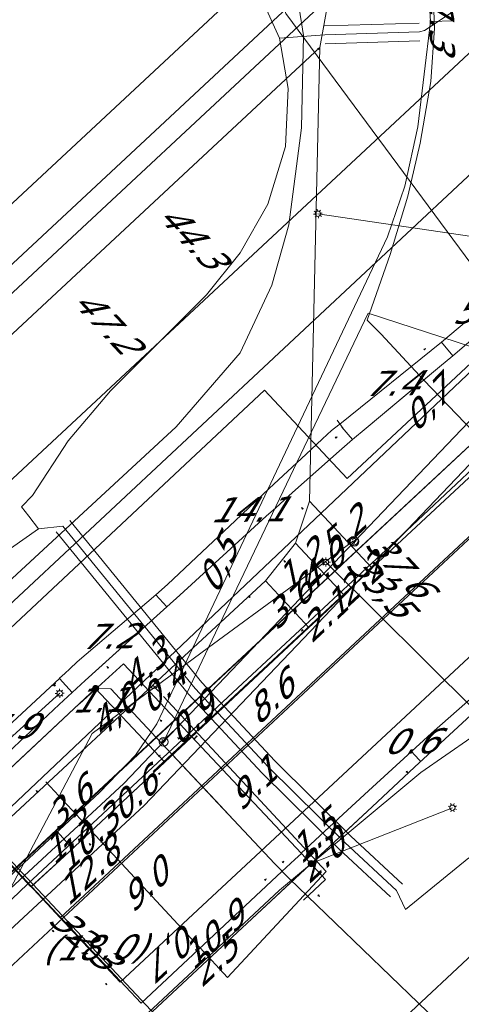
# Model space of a CAD drawing. Header units: metres. Extents: x 124576 to 133557, y 395865 to 402386.
# Tile 308 of 447: x 129084 to 129109, y 401426 to 401482. Entities that reach past the tile are written whole.
import ezdxf
from ezdxf.enums import TextEntityAlignment as Align

# ---------------------------------------------------------------- set-up
doc = ezdxf.new("R2010")
doc.units = ezdxf.units.M
doc.header["$MEASUREMENT"] = 0
for name, color, linetype, lineweight, true_color in [('LG_Datatransport_Blauw_Glas_Zuid', 3, 'Continuous', 13, 0x00ff00), ('LG_Datatransport_Bt_Nederland_NV', 3, 'Continuous', 13, 0x00ff00), ('LG_Datatransport_Eurofiber_Nederland_BV', 3, 'Continuous', 13, 0x00ff00), ('LG_Datatransport_KPN_BV', 3, 'Continuous', 13, 0x00ff00), ('LG_Datatransport_Tele2_Nederland_BV', 3, 'Continuous', 13, 0x00ff00), ('LG_Datatransport_Ziggo_BV', 3, 'Continuous', 13, 0x00ff00), ('LG_Gas_Hoge_Druk_Enexis_Netbeheer_BV', 7, 'Continuous', 13, 0xff9b00), ('LG_Gas_Hoge_Druk_P_Enexis_Netbeheer_BV', 7, 'Continuous', 13, 0xff9b00), ('LG_Laag_Spanning_Enexis_Netbeheer_BV', 7, 'Continuous', 13, 0x960000), ('LG_Midden_Spanning_Enexis_Netbeheer_BV', 7, 'Continuous', 13, 0xd20000), ('LG_Riool_Onder_Druk_New_Water_Business_Tilburg_BV', 5, 'Continuous', 13, 0x0000ff), ('LG_Riool_Vrij_Verval_Gemeente_Tilburg_Ruimtelijke_Uitvoering', 7, 'Continuous', 13, 0xca00a0), ('LG_unet-4_Brabant_Water', 5, 'Continuous', 13, 0x0000ff), ('MV_Datatransport_lijn', 3, 'Continuous', 0, 0x00ff00), ('MV_warmte_lijn', 7, 'Continuous', 0, 0x008080)]:
    doc.layers.add(name, color=color, linetype=linetype, lineweight=lineweight, true_color=true_color)
for name, color, linetype, lineweight in [('LG_Datatransport_P_KPN_BV', 7, 'Continuous', 0), ('LG_Laag_Spanning_P_Enexis_Netbeheer_BV', 7, 'Continuous', 0), ('LG_Midden_Spanning_P_Enexis_Netbeheer_BV', 7, 'Continuous', 0), ('LG_n00003_Spitters_Electrotechniek_BV', 7, 'Continuous', 13), ('MV_Datatransport', 7, 'Continuous', 0), ('MV_Gas_Hoge_Druk', 7, 'Continuous', 0), ('MV_Gas_Hoge_Druk_lijn', 7, 'Continuous', 0), ('MV_Gas_Hoge_Druk_pijl', 7, 'Continuous', 0), ('MV_Laag_Spanning', 7, 'Continuous', 0), ('MV_Laag_Spanning_lijn', 7, 'Continuous', 0), ('MV_Laag_Spanning_pijl', 7, 'Continuous', 0), ('MV_Midden_Spanning', 7, 'Continuous', 0), ('MV_Midden_Spanning_lijn', 7, 'Continuous', 0), ('MV_Midden_Spanning_pijl', 7, 'Continuous', 0), ('MV_warmte', 7, 'Continuous', 0)]:
    doc.layers.add(name, color=color, linetype=linetype, lineweight=lineweight)
doc.styles.add('Klic_Annotatie', font='verdanai.ttf', dxfattribs={"oblique": 20, "height": 1.4})

# ---------------------------------------------------------------- blocks, each defined once
blk = doc.blocks.new('Mof')
at = {"layer": 'LG_Laag_Spanning_P_Enexis_Netbeheer_BV'}
h = blk.add_hatch(color=256, dxfattribs=at)
edge = h.paths.add_edge_path()
edge.add_arc((0, 0), 2, 0, 360)
blk = doc.blocks.new('Mof_1')
at = {"layer": 'LG_Midden_Spanning_P_Enexis_Netbeheer_BV'}
h = blk.add_hatch(color=256, dxfattribs=at)
edge = h.paths.add_edge_path()
edge.add_arc((0, 0), 2, 0, 360)
blk = doc.blocks.new('Streetlight')
at = {"layer": 'LG_Laag_Spanning_P_Enexis_Netbeheer_BV'}
for p, q in [((-1.77, 1.77), (-1.06, 1.06)), ((0, 2.5), (0, 1.5)), ((1.77, 1.77), (1.06, 1.06)), ((-1.06, -1.06), (-1.77, -1.77)), ((0, -1.5), (0, -2.5)), ((1.06, -1.06), (1.77, -1.77))]:
    blk.add_line(p, q, dxfattribs=at)
at = {"layer": 'LG_Laag_Spanning_P_Enexis_Netbeheer_BV', "flags": 128}
for points in [[(-2.5, 0), (-1.5, 0)], [(1.5, 0), (2.5, 0)]]:
    blk.add_lwpolyline(points, dxfattribs=at)
at = {"layer": 'LG_Laag_Spanning_P_Enexis_Netbeheer_BV'}
blk.add_circle((0, 0), 1.5, dxfattribs=at)
blk = doc.blocks.new('Tstuk_1')
at = {"layer": 'LG_Gas_Hoge_Druk_P_Enexis_Netbeheer_BV'}
for p, q in [((-2.28, 1.77), (2.28, 1.77)), ((0, -1.77), (0, 1.77))]:
    blk.add_line(p, q, dxfattribs=at)
blk.add_circle((0, 0.73), 2.5, dxfattribs=at)
blk = doc.blocks.new('Afsluiter_1')
at = {"layer": 'LG_Gas_Hoge_Druk_P_Enexis_Netbeheer_BV'}
blk.add_line((0, -2.5), (0, 2.5), dxfattribs=at)
at = {"layer": 'LG_Gas_Hoge_Druk_P_Enexis_Netbeheer_BV', "extrusion": (0, 0, -1)}
blk.add_solid([(0.25, 2.5), (-0.25, 2.5), (0.25, -2.5), (-0.25, -2.5)], dxfattribs=at)
blk = doc.blocks.new('m_pijl')
at = {"layer": 'MV_Laag_Spanning_pijl'}
blk.add_hatch(color=7, dxfattribs=at).paths.add_polyline_path([(-1, -0.33), (-1, 0), (-1, 0.33), (0, 0)])
at = {"layer": 'MV_Laag_Spanning_pijl', "flags": 128}
blk.add_lwpolyline([(-1, 0), (-1, 0.33), (0, 0), (-1, -0.33), (-1, 0)], close=True, dxfattribs=at)
blk = doc.blocks.new('m_pijl_1')
at = {"layer": 'MV_Midden_Spanning_pijl'}
blk.add_hatch(color=7, dxfattribs=at).paths.add_polyline_path([(-1, -0.33), (-1, 0), (-1, 0.33), (0, 0)])
at = {"layer": 'MV_Midden_Spanning_pijl', "flags": 128}
blk.add_lwpolyline([(-1, 0), (-1, 0.33), (0, 0), (-1, -0.33), (-1, 0)], close=True, dxfattribs=at)
blk = doc.blocks.new('m_pijl_3')
at = {"layer": 'MV_Gas_Hoge_Druk_pijl'}
blk.add_hatch(color=7, dxfattribs=at).paths.add_polyline_path([(-1, -0.33), (-1, 0), (-1, 0.33), (0, 0)])
at = {"layer": 'MV_Gas_Hoge_Druk_pijl', "flags": 128}
blk.add_lwpolyline([(-1, 0), (-1, 0.33), (0, 0), (-1, -0.33), (-1, 0)], close=True, dxfattribs=at)
blk = doc.blocks.new('Onbekend_3')
at = {"layer": 'LG_Datatransport_P_KPN_BV'}
blk.add_hatch(color=256, dxfattribs=at).paths.add_polyline_path([(-0.25, -1.07, -0.262633), (0.23, 0.15), (0.59, 0.47, 0.379827), (0.7, 1.26), (0.69, 1.26, 0.228508), (-0.03, 1.53), (-0.03, 1.52, 0.459053), (-0.82, 0.79), (-1.29, 0.85, -0.414214), (-0.08, 2, -0.243799), (1.09, 1.52, -0.379827), (0.9, 0.11), (0.54, -0.2, 0.262633), (0.23, -1.08), (-0.17, -1.07)])
blk.add_circle((0, 0), 2.5, dxfattribs=at)
at = {"layer": 'LG_Datatransport_P_KPN_BV', "extrusion": (0, 0, -1)}
blk.add_solid([(0.34, -2.06), (-0.21, -2.06), (0.34, -1.51), (-0.21, -1.51)], dxfattribs=at)

msp = doc.modelspace()

# ---------------------------------------------------------------- linework, layer by layer
at = {"layer": 'LG_Datatransport_Blauw_Glas_Zuid', "flags": 128}
msp.add_lwpolyline([(129107.4, 401484.1), (129107.5, 401481.1), (129107.3, 401478.1), (129106.7, 401474.6), (129106, 401471.6), (129105, 401468.3), (129103.7, 401464.6), (129104.5, 401463.8), (129106.9, 401461.2), (129109.7, 401458.3)], dxfattribs=at)
at = {"layer": 'LG_Datatransport_Bt_Nederland_NV', "flags": 128}
for points in [[(129098.45, 401484.24), (129099.1, 401481.94), (129126.78, 401444.52), (129127.21, 401444.26), (129127.66, 401444.26), (129130.76, 401445.14), (129135.63, 401445.98), (129140.71, 401445.9), (129147.31, 401444.72), (129151.24, 401443.5), (129154.76, 401441.59), (129157.41, 401439.35), (129165.14, 401431.28), (129178.609, 401416.818)], [(129098.45, 401484.24), (129099.1, 401481.94), (129126.78, 401444.52), (129127.21, 401444.26), (129127.66, 401444.26), (129130.76, 401445.14), (129135.63, 401445.98), (129140.71, 401445.9), (129147.31, 401444.72), (129151.24, 401443.5), (129154.76, 401441.59), (129157.41, 401439.35), (129165.14, 401431.28), (129178.61, 401416.82)]]:
    msp.add_lwpolyline(points, dxfattribs=at)
at = {"layer": 'LG_Datatransport_Eurofiber_Nederland_BV', "flags": 128}
for points in [[(129031.414, 401398.38), (129034.446, 401401.219), (129041.748, 401408.055), (129048.78, 401414.639), (129076.935, 401441), (129097.907, 401460.635), (129102.577, 401455.641), (129109.835, 401462.427), (129114.885, 401481.336)], [(129031.416, 401398.379), (129034.45, 401401.22), (129041.75, 401408.06), (129048.78, 401414.64), (129076.94, 401441), (129097.91, 401460.64), (129102.58, 401455.64), (129109.84, 401462.43), (129114.88, 401481.34)], [(129080.1, 401428.5), (129084.5, 401432.7), (129096.4, 401443.8), (129105.3, 401452.1), (129110, 401456.5)]]:
    msp.add_lwpolyline(points, dxfattribs=at)
at = {"layer": 'LG_Datatransport_KPN_BV'}
msp.add_line((129092.201, 401440.75), (129102.983, 401452.072), dxfattribs=at)
at = {"layer": 'LG_Datatransport_KPN_BV', "flags": 128}
for points in [[(129109.603, 401463.08), (129103.762, 401464.991), (129094.741, 401446.076), (129092.606, 401441.598), (129092.201, 401440.751)], [(129102.983, 401452.072), (129109.837, 401459.269), (129110.919, 401460.391), (129114.043, 401463.633)], [(129114.747, 401462.174), (129112.016, 401459.147), (129111.06, 401458.088), (129091.108, 401437.143), (129075.885, 401423.028), (129068.725, 401416.319), (129064.567, 401412.423), (129044.034, 401393.133)], [(129083.553, 401432.456), (129088.153, 401441.221), (129094.741, 401446.076), (129099.464, 401449.556), (129102.937, 401452.115)], [(129074.719, 401409.906), (129074.72, 401409.906), (129098.758, 401432.365), (129106.739, 401439.018), (129109.553, 401440.966), (129112.526, 401442.661), (129115.636, 401444.09), (129118.859, 401445.241), (129122.17, 401446.107), (129125.544, 401446.68), (129128.955, 401446.956)], [(129083.553, 401432.456), (129089.953, 401438.39), (129092.201, 401440.75)]]:
    msp.add_lwpolyline(points, dxfattribs=at)
at = {"layer": 'LG_Datatransport_Tele2_Nederland_BV', "flags": 128}
for points in [[(129060.9, 401412.2), (129110.9, 401458.8), (129112, 401459.1), (129120.1, 401450.9), (129122.2, 401448.4), (129123.6, 401448.2), (129127.7, 401449.2), (129135.9, 401449.2), (129141, 401448.7), (129146.5, 401447.4), (129150.1, 401446), (129155.5, 401442.9), (129159.6, 401439.9), (129177.761, 401420.666), (129184.455, 401413.568), (129193.879, 401403.476), (129195.147, 401403.416)], [(129304.512, 401284.828), (129195.116, 401402.15), (129195.147, 401403.416), (129193.879, 401403.476), (129190.8, 401406.8), (129184.455, 401413.568), (129159.6, 401439.9), (129155.5, 401442.9), (129150.1, 401446), (129146.5, 401447.4), (129141, 401448.7), (129135.9, 401449.2), (129127.7, 401449.2), (129123.6, 401448.2), (129122.2, 401448.4), (129120.1, 401450.9), (129112, 401459.1), (129110.9, 401458.8), (129083.7, 401433.5), (129060.9, 401412.2)]]:
    msp.add_lwpolyline(points, dxfattribs=at)
at = {"layer": 'LG_Datatransport_Ziggo_BV', "flags": 128}
for points in [[(128959.209, 401645.427), (128964.42, 401643.759), (128969.958, 401640.906), (128974.725, 401637.451), (128999.344, 401611.492), (129096.299, 401507.654), (129099.535, 401503.318), (129102.1, 401499.409), (129104.726, 401494.523), (129105.948, 401490.92), (129106.986, 401486.462), (129107.284, 401481.49), (129106.559, 401475.53), (129105.826, 401472.171), (129104.849, 401469.301), (129091.825, 401441.765), (129090.619, 401439.987), (129088.604, 401437.91), (129041.717, 401394.096)], [(129089.743, 401514.632), (129096.299, 401507.654), (129099.535, 401503.318), (129102.1, 401499.409), (129104.726, 401494.523), (129105.948, 401490.92), (129106.986, 401486.462), (129107.284, 401481.49), (129106.559, 401475.53), (129105.826, 401472.171), (129104.849, 401469.301), (129091.825, 401441.765), (129090.619, 401439.987), (129088.604, 401437.91), (129041.707, 401394.1)], [(129089.743, 401514.632), (129096.299, 401507.654), (129099.535, 401503.318), (129102.1, 401499.409), (129104.726, 401494.523), (129105.948, 401490.92), (129106.986, 401486.462), (129107.284, 401481.49), (129106.559, 401475.53), (129105.826, 401472.171), (129104.849, 401469.301), (129091.825, 401441.765), (129090.619, 401439.987), (129088.604, 401437.91), (129041.707, 401394.1)]]:
    msp.add_lwpolyline(points, dxfattribs=at)
at = {"layer": 'LG_Gas_Hoge_Druk_Enexis_Netbeheer_BV'}
for p, q in [((129091.6, 401443.956), (129091.897, 401443.636)), ((129101.377, 401433.421), (129092.194, 401443.316))]:
    msp.add_line(p, q, dxfattribs=at)
at = {"layer": 'LG_Gas_Hoge_Druk_Enexis_Netbeheer_BV', "flags": 128}
for points in [[(129091.6, 401443.956), (129097.951, 401449.85), (129099.648, 401451.987), (129100.436, 401454.368), (129101.02, 401480.02), (129101.539, 401482.834), (129101.16, 401484.12), (129099.746, 401486.221), (129072.38, 401515.551), (129066.524, 401521.828), (129036.781, 401554.006), (129035.914, 401555.668), (129031.821, 401560.056), (129028.358, 401564.354), (129022.717, 401568.643), (128970.108, 401625.583), (128946.758, 401650.762)], [(129039.312, 401395.096), (129042.955, 401398.498), (129050.253, 401405.339), (129050.799, 401405.851), (129050.835, 401405.885), (129050.872, 401405.919), (129054.666, 401409.476), (129061.296, 401415.691), (129065.793, 401419.905), (129076.855, 401430.274), (129091.6, 401443.956)]]:
    msp.add_lwpolyline(points, dxfattribs=at)
at = {"layer": 'LG_Laag_Spanning_Enexis_Netbeheer_BV'}
for p, q in [((129112.097, 401468.967), (129100.917, 401470.616)), ((129109.819, 401442.511), (129101.372, 401450.915)), ((129096.637, 401430.224), (129103.992, 401437.079)), ((129096.637, 401430.224), (129103.992, 401437.079)), ((129100.538, 401433.86), (129108.518, 401437.023)), ((129096.637, 401430.224), (129091.563, 401425.495))]:
    msp.add_line(p, q, dxfattribs=at)
at = {"layer": 'LG_Laag_Spanning_Enexis_Netbeheer_BV', "flags": 128}
for points in [[(129081.45, 401438.337), (129081.79, 401438.63), (129086.305, 401442.867), (129087.037, 401443.548), (129087.776, 401444.221), (129091.636, 401447.706), (129092.38, 401448.38), (129093.117, 401449.05), (129098.003, 401453.503), (129098.535, 401453.986), (129099.49, 401454.841), (129102.127, 401457.185), (129102.877, 401457.841), (129103.643, 401458.49), (129107.79, 401461.952), (129108.539, 401462.58), (129109.32, 401463.241), (129110.068, 401463.877), (129111.365, 401465.136), (129111.388, 401465.161), (129112.075, 401466.676), (129112.124, 401467.096), (129112.137, 401467.955)], [(129108.539, 401462.58), (129109.32, 401463.241), (129110.068, 401463.877), (129111.365, 401465.136), (129111.388, 401465.161), (129112.075, 401466.676), (129112.124, 401467.096), (129112.137, 401467.955)], [(129108.539, 401462.58), (129107.79, 401461.952), (129106.556, 401460.922), (129103.643, 401458.49), (129102.877, 401457.841)], [(129108.539, 401462.58), (129107.79, 401461.952), (129106.556, 401460.922), (129103.643, 401458.49), (129102.877, 401457.841)], [(129102.877, 401457.841), (129103.643, 401458.49), (129107.79, 401461.952), (129108.539, 401462.58)], [(129092.38, 401448.38), (129093.117, 401449.05), (129098.003, 401453.503), (129098.535, 401453.986), (129099.49, 401454.841), (129102.127, 401457.185), (129102.877, 401457.841)], [(129120.581, 401451.925), (129120.444, 401451.828), (129120.285, 401451.717), (129119.119, 401450.898), (129116.794, 401449.013), (129109.819, 401442.511), (129106.386, 401439.31), (129103.992, 401437.079), (129100.538, 401433.86), (129096.637, 401430.224), (129091.563, 401425.495)], [(129087.037, 401443.548), (129087.776, 401444.221), (129089.706, 401445.964), (129091.636, 401447.706), (129092.38, 401448.38)], [(129087.037, 401443.548), (129087.776, 401444.221), (129089.706, 401445.964), (129091.636, 401447.706), (129092.38, 401448.38)], [(129087.037, 401443.548), (129087.776, 401444.221), (129091.636, 401447.706), (129092.38, 401448.38)], [(129079.603, 401436.567), (129079.524, 401436.652), (129079.553, 401437.354), (129086.327, 401443.492)], [(129081.45, 401438.337), (129081.79, 401438.63), (129086.305, 401442.867), (129087.037, 401443.548)], [(129109.819, 401442.511), (129106.386, 401439.31), (129103.992, 401437.079)], [(129103.992, 401437.079), (129100.538, 401433.86), (129096.637, 401430.224)]]:
    msp.add_lwpolyline(points, dxfattribs=at)
at = {"layer": 'LG_Midden_Spanning_Enexis_Netbeheer_BV'}
msp.add_line((129088.358, 401443.765), (129049.2, 401407.062), dxfattribs=at)
at = {"layer": 'LG_Midden_Spanning_Enexis_Netbeheer_BV', "flags": 128}
for points in [[(129180.717, 401401.924), (129146.891, 401438.199), (129146.043, 401438.229), (129126.224, 401419.744), (129120.521, 401414.425), (129119.947, 401413.889), (129119.099, 401413.919), (129100.331, 401432.018), (129099.321, 401432.992), (129098.478, 401433.846), (129091.781, 401440.999), (129089.213, 401443.743), (129088.365, 401443.771), (129088.358, 401443.765), (129049.2, 401407.062), (129038.766, 401397.284), (129037.317, 401395.926)], [(129180.717, 401401.924), (129146.891, 401438.199), (129146.043, 401438.229), (129126.224, 401419.744), (129120.521, 401414.425), (129119.947, 401413.889), (129119.099, 401413.919), (129100.331, 401432.018), (129099.321, 401432.992), (129098.478, 401433.846), (129091.781, 401440.999), (129089.213, 401443.743), (129088.365, 401443.771), (129088.358, 401443.765), (129049.2, 401407.062), (129038.766, 401397.284), (129037.317, 401395.926)], [(129180.717, 401401.924), (129146.891, 401438.199), (129146.043, 401438.229), (129126.224, 401419.744), (129120.521, 401414.425), (129119.947, 401413.889), (129119.099, 401413.919), (129100.331, 401432.018), (129099.321, 401432.992), (129098.478, 401433.846), (129091.781, 401440.999), (129089.213, 401443.743), (129088.365, 401443.771), (129088.358, 401443.765), (129049.2, 401407.062), (129038.766, 401397.284), (129037.317, 401395.926)], [(129180.717, 401401.924), (129146.891, 401438.199), (129146.043, 401438.229), (129126.224, 401419.744), (129120.521, 401414.425), (129119.947, 401413.889), (129119.099, 401413.919), (129100.331, 401432.018), (129099.321, 401432.992), (129098.478, 401433.846), (129091.781, 401440.999), (129089.213, 401443.743), (129088.365, 401443.771), (129088.358, 401443.765), (129049.2, 401407.062), (129038.766, 401397.284), (129037.317, 401395.926)], [(129180.717, 401401.924), (129146.891, 401438.199), (129146.043, 401438.229), (129126.224, 401419.744), (129120.521, 401414.425), (129119.947, 401413.889), (129119.099, 401413.919), (129100.331, 401432.018), (129099.321, 401432.992), (129098.478, 401433.846), (129091.781, 401440.999), (129089.213, 401443.743), (129088.365, 401443.771), (129088.358, 401443.765), (129049.2, 401407.062), (129038.766, 401397.284), (129037.317, 401395.926)], [(129180.717, 401401.924), (129146.891, 401438.199), (129146.043, 401438.229), (129126.224, 401419.744), (129120.521, 401414.425), (129119.947, 401413.889), (129119.099, 401413.919), (129100.331, 401432.018), (129099.321, 401432.992), (129098.478, 401433.846), (129091.781, 401440.999), (129089.213, 401443.743), (129088.365, 401443.771), (129088.358, 401443.765), (129049.2, 401407.062), (129038.766, 401397.284), (129037.317, 401395.926)], [(129088.358, 401443.765), (129049.2, 401407.062), (129038.766, 401397.284), (129037.317, 401395.926)], [(129088.358, 401443.765), (129049.2, 401407.062), (129038.766, 401397.284), (129037.317, 401395.926)], [(129280.662, 401294.745), (129231.731, 401347.219), (129180.717, 401401.924), (129146.891, 401438.199), (129146.043, 401438.229), (129126.224, 401419.744), (129120.521, 401414.425), (129119.947, 401413.889), (129119.099, 401413.919), (129100.331, 401432.018), (129099.321, 401432.992), (129098.478, 401433.846), (129091.781, 401440.999), (129089.213, 401443.743), (129088.365, 401443.771), (129088.358, 401443.765)], [(129280.662, 401294.745), (129231.731, 401347.219), (129180.717, 401401.924), (129146.891, 401438.199), (129146.043, 401438.229), (129126.224, 401419.744), (129120.521, 401414.425), (129119.947, 401413.889), (129119.099, 401413.919), (129100.331, 401432.018), (129099.321, 401432.992), (129098.478, 401433.846), (129091.781, 401440.999), (129089.213, 401443.743), (129088.365, 401443.771), (129088.358, 401443.765)], [(129091.781, 401440.999), (129089.213, 401443.743), (129088.365, 401443.771), (129088.358, 401443.765)], [(129100.331, 401432.018), (129099.321, 401432.992), (129098.478, 401433.846), (129096.145, 401436.338), (129095.13, 401437.423), (129091.781, 401440.999)], [(129100.331, 401432.018), (129099.321, 401432.992), (129098.478, 401433.846), (129096.145, 401436.338), (129095.13, 401437.423), (129091.781, 401440.999)], [(129100.331, 401432.018), (129099.321, 401432.992), (129098.478, 401433.846), (129096.145, 401436.338), (129095.13, 401437.423), (129091.781, 401440.999)], [(129100.331, 401432.018), (129099.321, 401432.992), (129098.478, 401433.846), (129096.145, 401436.338), (129095.13, 401437.423), (129091.781, 401440.999)], [(129100.331, 401432.018), (129099.321, 401432.992), (129098.478, 401433.846), (129096.145, 401436.338), (129095.13, 401437.423), (129091.781, 401440.999)], [(129100.331, 401432.018), (129099.321, 401432.992), (129098.478, 401433.846), (129096.145, 401436.338), (129095.13, 401437.423), (129091.781, 401440.999)], [(129100.331, 401432.018), (129099.321, 401432.992), (129098.478, 401433.846), (129096.145, 401436.338), (129095.13, 401437.423), (129091.781, 401440.999)], [(129100.331, 401432.018), (129099.321, 401432.992), (129098.478, 401433.846), (129096.145, 401436.338), (129095.13, 401437.423), (129091.781, 401440.999)], [(129100.331, 401432.018), (129099.321, 401432.992), (129098.478, 401433.846), (129096.145, 401436.338), (129095.13, 401437.423), (129091.781, 401440.999)], [(129100.331, 401432.018), (129099.321, 401432.992), (129098.478, 401433.846), (129096.145, 401436.338), (129095.13, 401437.423), (129091.781, 401440.999)], [(129100.331, 401432.018), (129099.321, 401432.992), (129098.478, 401433.846), (129096.145, 401436.338), (129095.13, 401437.423), (129091.781, 401440.999)], [(129100.331, 401432.018), (129099.321, 401432.992), (129098.478, 401433.846), (129091.781, 401440.999)], [(129120.521, 401414.425), (129119.947, 401413.889), (129119.099, 401413.919), (129100.331, 401432.018)]]:
    msp.add_lwpolyline(points, dxfattribs=at)
at = {"layer": 'LG_n00003_Spitters_Electrotechniek_BV'}
for p, q in [((129106.942, 401480.976), (129115.218, 401486.499)), ((129098.744, 401480.544), (129097.02, 401484.43)), ((129098.744, 401480.544), (129097.02, 401484.43)), ((129106.649, 401481.398), (129101.301, 401481.231)), ((129098.744, 401480.544), (129101.317, 401480.731)), ((129099.24, 401477.69), (129098.744, 401480.544)), ((129099.24, 401477.69), (129098.744, 401480.544)), ((129099.24, 401477.69), (129098.744, 401480.544)), ((129101.317, 401480.731), (129106.664, 401480.898)), ((129106.664, 401480.898), (129106.942, 401480.976)), ((129106.68, 401480.398), (129101.332, 401480.231)), ((129099.085, 401474.424), (129099.24, 401477.69)), ((129099.085, 401474.424), (129099.24, 401477.69)), ((129099.085, 401474.424), (129099.24, 401477.69)), ((129098.082, 401471.147), (129099.085, 401474.424)), ((129098.082, 401471.147), (129099.085, 401474.424)), ((129098.082, 401471.147), (129099.085, 401474.424)), ((129096.519, 401468.402), (129098.082, 401471.147)), ((129096.519, 401468.402), (129098.082, 401471.147)), ((129096.519, 401468.402), (129098.082, 401471.147)), ((129094.625, 401466.032), (129096.519, 401468.402)), ((129094.625, 401466.032), (129096.519, 401468.402)), ((129094.625, 401466.032), (129096.519, 401468.402)), ((129089.193, 401460.608), (129094.625, 401466.032)), ((129089.193, 401460.608), (129094.625, 401466.032)), ((129089.193, 401460.608), (129094.625, 401466.032)), ((129086.809, 401457.768), (129089.193, 401460.608)), ((129086.809, 401457.768), (129089.193, 401460.608)), ((129086.809, 401457.768), (129089.193, 401460.608)), ((129084.798, 401454.686), (129086.809, 401457.768)), ((129084.798, 401454.686), (129086.809, 401457.768)), ((129084.798, 401454.686), (129086.809, 401457.768)), ((129084.166, 401454.032), (129084.798, 401454.686)), ((129084.166, 401454.032), (129084.798, 401454.686)), ((129084.166, 401454.032), (129084.798, 401454.686)), ((129084.575, 401453.508), (129084.166, 401454.032)), ((129084.575, 401453.508), (129084.166, 401454.032)), ((129084.575, 401453.508), (129084.166, 401454.032)), ((129085.13, 401452.797), (129084.575, 401453.508)), ((129085.13, 401452.797), (129084.575, 401453.508)), ((129085.13, 401452.797), (129084.575, 401453.508)), ((129094.357, 401444.098), (129086.898, 401453.266)), ((129079.531, 401448.861), (129085.13, 401452.797)), ((129079.531, 401448.861), (129085.13, 401452.797)), ((129085.13, 401452.797), (129079.531, 401448.861)), ((129085.13, 401452.797), (129079.531, 401448.861)), ((129086.51, 401452.95), (129085.13, 401452.797)), ((129085.13, 401452.797), (129086.51, 401452.95)), ((129085.13, 401452.797), (129086.51, 401452.95)), ((129086.51, 401452.95), (129085.13, 401452.797)), ((129086.51, 401452.95), (129085.13, 401452.797)), ((129086.51, 401452.95), (129085.13, 401452.797)), ((129086.51, 401452.95), (129085.13, 401452.797)), ((129093.98, 401443.77), (129086.51, 401452.95)), ((129086.51, 401452.95), (129093.98, 401443.77)), ((129086.51, 401452.95), (129093.98, 401443.77)), ((129093.98, 401443.77), (129086.51, 401452.95)), ((129093.98, 401443.77), (129086.51, 401452.95)), ((129093.98, 401443.77), (129086.51, 401452.95)), ((129093.98, 401443.77), (129086.51, 401452.95)), ((129093.603, 401443.442), (129086.122, 401452.634)), ((129098.479, 401439.668), (129094.357, 401444.098)), ((129097.761, 401438.972), (129093.603, 401443.442)), ((129098.12, 401439.32), (129093.98, 401443.77)), ((129093.98, 401443.77), (129098.12, 401439.32)), ((129093.98, 401443.77), (129098.12, 401439.32)), ((129098.12, 401439.32), (129093.98, 401443.77)), ((129098.12, 401439.32), (129093.98, 401443.77)), ((129098.12, 401439.32), (129093.98, 401443.77)), ((129098.12, 401439.32), (129093.98, 401443.77)), ((129102.786, 401435.411), (129098.479, 401439.668)), ((129102.094, 401434.689), (129097.761, 401438.972)), ((129102.44, 401435.05), (129098.12, 401439.32)), ((129098.12, 401439.32), (129102.44, 401435.05)), ((129098.12, 401439.32), (129102.44, 401435.05)), ((129102.44, 401435.05), (129098.12, 401439.32)), ((129102.44, 401435.05), (129098.12, 401439.32)), ((129102.44, 401435.05), (129098.12, 401439.32)), ((129102.44, 401435.05), (129098.12, 401439.32)), ((129105.36, 401432.34), (129102.44, 401435.05)), ((129102.44, 401435.05), (129105.36, 401432.34)), ((129102.44, 401435.05), (129105.36, 401432.34)), ((129105.36, 401432.34), (129102.44, 401435.05)), ((129105.36, 401432.34), (129102.44, 401435.05)), ((129105.36, 401432.34), (129102.44, 401435.05)), ((129105.36, 401432.34), (129102.44, 401435.05)), ((129105.7, 401432.707), (129102.786, 401435.411)), ((129105.02, 401431.974), (129102.094, 401434.689)), ((129109.452, 401434.191), (129105.876, 401431.273)), ((129105.876, 401431.273), (129109.452, 401434.191)), ((129105.876, 401431.273), (129109.452, 401434.191)), ((129109.452, 401434.191), (129105.876, 401431.273)), ((129109.452, 401434.191), (129105.876, 401431.273)), ((129109.452, 401434.191), (129105.876, 401431.273)), ((129109.452, 401434.191), (129105.876, 401431.273)), ((129105.876, 401431.273), (129105.36, 401432.34)), ((129105.36, 401432.34), (129105.876, 401431.273)), ((129105.36, 401432.34), (129105.876, 401431.273)), ((129105.876, 401431.273), (129105.36, 401432.34)), ((129105.876, 401431.273), (129105.36, 401432.34)), ((129105.876, 401431.273), (129105.36, 401432.34)), ((129105.876, 401431.273), (129105.36, 401432.34))]:
    msp.add_line(p, q, dxfattribs=at)
at = {"layer": 'LG_Riool_Onder_Druk_New_Water_Business_Tilburg_BV', "flags": 128}
msp.add_lwpolyline([(129046.336, 401414.899), (129061.497, 401429.277), (129076.64, 401443.526), (129092.917, 401458.571), (129096.525, 401462.744), (129098.308, 401466.579), (129099.274, 401469.993), (129099.983, 401475.476), (129100.107, 401480.698), (129099.618, 401483.803), (129098.574, 401485.925), (129095.631, 401489.952), (129091.436, 401494.489), (129083.056, 401503.267), (129068.439, 401518.754), (129050.505, 401537.815), (129036.176, 401553.144), (129019.774, 401570.42), (129004.239, 401587.39), (128994.95, 401597.599), (128993.445, 401599.044), (128992.869, 401599.669), (128993.302, 401600.092), (128994, 401600.717)], dxfattribs=at)
at = {"layer": 'LG_Riool_Vrij_Verval_Gemeente_Tilburg_Ruimtelijke_Uitvoering'}
msp.add_line((129115.73, 401458.09), (129073.92, 401419.03), dxfattribs=at)
at = {"layer": 'LG_unet-4_Brabant_Water', "flags": 128}
msp.add_lwpolyline([(129111.85, 401463.88), (129081.76, 401435.35), (129038.882, 401395.275)], dxfattribs=at)
at = {"layer": 'MV_Datatransport_lijn'}
for p, q in [((129108.584, 401481.516), (129107.284, 401481.49)), ((129087.041, 401434.735), (129086.157, 401435.689))]:
    msp.add_line(p, q, dxfattribs=at)
at = {"layer": 'MV_Gas_Hoge_Druk_lijn'}
for p, q in [((129082.199, 401435.25), (129084.704, 401432.54)), ((129095.819, 401427.425), (129101.377, 401433.421))]:
    msp.add_line(p, q, dxfattribs=at)
at = {"layer": 'MV_Gas_Hoge_Druk_pijl'}
for p, q in [((129064.941, 401453.75), (129099.746, 401486.221)), ((129066.647, 401451.922), (129101.16, 401484.12)), ((129067.465, 401451.045), (129101.539, 401482.834)), ((129068.625, 401449.802), (129101.02, 401480.02)), ((129103.989, 401450.571), (129100.436, 401454.368)), ((129102.382, 401449.067), (129099.648, 401451.987)), ((129103.989, 401450.571), (129102.383, 401449.068)), ((129100.411, 401447.222), (129097.951, 401449.85)), ((129100.411, 401447.222), (129094.133, 401441.345)), ((129095.819, 401427.425), (129094.251, 401429.112))]:
    msp.add_line(p, q, dxfattribs=at)
at = {"layer": 'MV_Gas_Hoge_Druk_pijl', "flags": 128}
for points in [[(129102.383, 401449.068), (129100.85, 401447.633), (129100.411, 401447.222)], [(129084.704, 401432.54), (129086.572, 401434.267), (129094.059, 401441.276)], [(129088.114, 401435.711), (129087.988, 401435.847), (129085.537, 401438.483)], [(129094.251, 401429.112), (129094.009, 401429.372), (129088.114, 401435.711)]]:
    msp.add_lwpolyline(points, dxfattribs=at)
at = {"layer": 'MV_Laag_Spanning_lijn'}
for p, q in [((129072.712, 401445.42), (129131.211, 401499.99)), ((129089.753, 401427.153), (129158.488, 401491.273)), ((129086.349, 401430.802), (129149.966, 401490.148)), ((129107.906, 401463.347), (129108.539, 401462.58)), ((129102.338, 401458.473), (129102.011, 401458.931)), ((129112.243, 401458.298), (129091.604, 401439.079)), ((129102.877, 401457.841), (129102.277, 401458.544)), ((129092.38, 401448.38), (129091.762, 401449.061))]:
    msp.add_line(p, q, dxfattribs=at)
at = {"layer": 'MV_Laag_Spanning_pijl'}
for p, q in [((129107.906, 401463.347), (129112.1, 401466.886)), ((129102.162, 401458.719), (129107.906, 401463.347)), ((129072.712, 401445.42), (129086.349, 401430.802)), ((129080.493, 401438.917), (129086.308, 401444.331)), ((129087.037, 401443.548), (129086.308, 401444.331)), ((129086.349, 401430.802), (129089.753, 401427.153))]:
    msp.add_line(p, q, dxfattribs=at)
at = {"layer": 'MV_Laag_Spanning_pijl', "flags": 128}
for points in [[(129091.762, 401449.061), (129092.411, 401449.649), (129094.374, 401451.498), (129096.238, 401453.254), (129098.173, 401455.076), (129100.253, 401457.019), (129101.164, 401457.87), (129101.441, 401458.129), (129101.678, 401458.35), (129102.105, 401458.682), (129102.162, 401458.719)], [(129091.762, 401449.061), (129087.317, 401445.271), (129086.899, 401444.881), (129086.612, 401444.615), (129086.323, 401444.345)], [(129106.218, 401440.195), (129106.328, 401440.076), (129106.737, 401439.637)]]:
    msp.add_lwpolyline(points, dxfattribs=at)
at = {"layer": 'MV_Midden_Spanning_lijn'}
for p, q in [((129087.44, 401442.904), (129089.938, 401445.164)), ((129092.265, 401439.597), (129088.358, 401443.765)), ((129092.876, 401442.024), (129091.781, 401440.999)), ((129093.15, 401441.732), (129092.055, 401440.707)), ((129080.844, 401436.721), (129084.735, 401432.569)), ((129101.35, 401432.971), (129100.098, 401431.8)), ((129084.735, 401432.569), (129090.927, 401425.962))]:
    msp.add_line(p, q, dxfattribs=at)
at = {"layer": 'MV_Midden_Spanning_pijl'}
for p, q in [((129092.876, 401442.024), (129089.938, 401445.164)), ((129093.15, 401441.732), (129092.876, 401442.024)), ((129093.765, 401441.075), (129093.15, 401441.732)), ((129099.984, 401434.432), (129093.765, 401441.075)), ((129092.265, 401439.597), (129092.704, 401440.007)), ((129099.983, 401434.432), (129101.35, 401432.971)), ((129090.927, 401425.962), (129098.888, 401433.408))]:
    msp.add_line(p, q, dxfattribs=at)
at = {"layer": 'MV_Midden_Spanning_pijl', "flags": 128}
for points in [[(129099.968, 401434.449), (129102.347, 401436.664), (129103.778, 401437.969), (129107.338, 401441.23), (129110.324, 401443.851), (129113.006, 401446.126), (129114.367, 401447.281), (129116.259, 401448.885), (129118.56, 401450.812), (129120.505, 401452.362), (129121.728, 401453.246), (129122.75, 401453.933), (129123.079, 401454.121)], [(129084.735, 401432.569), (129086.572, 401434.267), (129092.265, 401439.597)], [(129098.885, 401433.422), (129099.613, 401434.09), (129099.983, 401434.434)]]:
    msp.add_lwpolyline(points, dxfattribs=at)
at = {"layer": 'MV_warmte_lijn'}
for p, q in [((129076.296, 401441.778), (129141.627, 401502.887)), ((129098.386, 401418.213), (129163.652, 401479.257)), ((129076.296, 401441.778), (129098.386, 401418.213))]:
    msp.add_line(p, q, dxfattribs=at)

# ---------------------------------------------------------------- block references
at = {"layer": 'LG_Datatransport_P_KPN_BV', "xscale": 0.1, "yscale": 0.1, "zscale": 0.1}
for p in [(129102.937, 401452.115), (129102.983, 401452.072), (129102.983, 401452.072), (129092.201, 401440.751), (129092.201, 401440.75), (129092.201, 401440.75)]:
    msp.add_blockref('Onbekend_3', p, dxfattribs=at)
at = {"layer": 'LG_Gas_Hoge_Druk_P_Enexis_Netbeheer_BV', "xscale": 0.1, "yscale": 0.1, "zscale": 0.1}
for name, p, rotation in [('Tstuk_1', (129091.6, 401443.956), 317.0000000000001), ('Afsluiter_1', (129091.897, 401443.636), 47)]:
    msp.add_blockref(name, p, dxfattribs=dict(at, rotation=rotation))
at = {"layer": 'LG_Laag_Spanning_P_Enexis_Netbeheer_BV', "xscale": 0.1, "yscale": 0.1, "zscale": 0.1}
for p, rotation in [((129100.917, 401470.616), 188), ((129101.372, 401450.915), 225), ((129086.327, 401443.492), 318), ((129108.518, 401437.023), 338)]:
    msp.add_blockref('Streetlight', p, dxfattribs=dict(at, rotation=rotation))
msp.add_blockref('Mof', (129100.538, 401433.86), dxfattribs=at)
at = {"layer": 'LG_Midden_Spanning_P_Enexis_Netbeheer_BV', "xscale": 0.1, "yscale": 0.1, "zscale": 0.1, "rotation": 359}
msp.add_blockref('Mof_1', (129088.358, 401443.765), dxfattribs=at)
msp.add_blockref('Mof_1', (129088.358, 401443.765), dxfattribs=at)
at = {"layer": 'MV_Gas_Hoge_Druk_pijl'}
for p, xscale, yscale, zscale, rotation in [((129101, 401480), 0.1, 0.1, 0.1, 43), ((129100, 401454), 0.09999999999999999, 0.09999999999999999, 0.09999999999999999, 133), ((129099, 401451), 0.09999999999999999, 0.09999999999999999, 0.09999999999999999, 133), ((129097, 401449), 0.09999999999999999, 0.09999999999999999, 0.09999999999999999, 133), ((129102, 401449), 0.1, 0.1, 0.1, 224), ((129100, 401447), 0.1, 0.1, 0.1, 224), ((129094, 401441), 0.1, 0.1, 0.1, 43), ((129094, 401441), 0.1, 0.1, 0.1, 224), ((129085, 401438), 0.1, 0.1, 0.1, 132), ((129088, 401435), 0.1, 0.1, 0.1, 132), ((129094, 401429), 0.1, 0.1, 0.1, 132)]:
    msp.add_blockref('m_pijl_3', p, dxfattribs=dict(at, xscale=xscale, yscale=yscale, zscale=zscale, rotation=rotation))
at = {"layer": 'MV_Laag_Spanning_pijl', "xscale": 0.1, "yscale": 0.1, "zscale": 0.1}
for p, rotation in [((129107, 401463), 37.99999999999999), ((129102, 401458), 32), ((129086, 401444), 42), ((129086, 401444), 132), ((129086, 401444), 224), ((129106, 401439), 313), ((129086, 401430), 314), ((129089, 401427), 314)]:
    msp.add_blockref('m_pijl', p, dxfattribs=dict(at, rotation=rotation))
at = {"layer": 'MV_Midden_Spanning_pijl'}
for p, xscale, yscale, zscale, rotation in [((129089, 401445), 0.09999999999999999, 0.09999999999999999, 0.09999999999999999, 133), ((129092, 401442), 0.09999999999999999, 0.09999999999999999, 0.09999999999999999, 133), ((129093, 401441), 0.09999999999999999, 0.09999999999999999, 0.09999999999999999, 133), ((129093, 401441), 0.09999999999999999, 0.09999999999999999, 0.09999999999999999, 133), ((129092, 401440), 0.1, 0.1, 0.1, 43), ((129092, 401439), 0.1, 0.1, 0.1, 43), ((129099, 401434), 0.1, 0.1, 0.1, 42), ((129098, 401433), 0.1, 0.1, 0.1, 43), ((129101, 401432), 0.1, 0.1, 0.1, 314)]:
    msp.add_blockref('m_pijl_1', p, dxfattribs=dict(at, xscale=xscale, yscale=yscale, zscale=zscale, rotation=rotation))

# ---------------------------------------------------------------- texts
at = {"layer": 'MV_Datatransport', "style": 'Klic_Annotatie', "oblique": 20}
for s, rotation, p in [('1.3', 271, (129107.934, 401481.503)), ('0,7', 46.3, (129106.978, 401459.746)), ('37,6', 312.8, (129105.464, 401450.814)), ('0,5', 64.7, (129095.216, 401450.675)), ('1,2', 44.1, (129099.795, 401450.579)), ('33,5', 312.8, (129104.384, 401449.667)), ('4,0', 42.8, (129089.264, 401442.361)), ('1.3', 43, (129086.599, 401435.212)), ('0,7', 222.9, (129092.912, 401429.094))]:
    msp.add_text(s, height=1.4, rotation=rotation, dxfattribs=at).set_placement(p, align=Align.MIDDLE_CENTER)
at = {"layer": 'MV_Gas_Hoge_Druk', "style": 'Klic_Annotatie', "oblique": 20}
for s, rotation, p in [('44.3', 313, (129093.763, 401469.382)), ('47.2', 313, (129088.942, 401464.544)), ('5.2', 43, (129102.213, 401452.469)), ('4.0', 43, (129101.015, 401450.527)), ('2.2', 43, (129103.186, 401449.82)), ('3.6', 43, (129099.181, 401448.536)), ('2.1', 43, (129101.176, 401447.814)), ('8.6', 43, (129098.154, 401443.153)), ('3.6', 43, (129086.763, 401437.165)), ('12.8', 43, (129087.853, 401433.336)), ('9.0', 43, (129091.053, 401432.552)), ('2.5', 43, (129094.968, 401428.341))]:
    msp.add_text(s, height=1.4, rotation=rotation, dxfattribs=at).set_placement(p, align=Align.MIDDLE_CENTER)
at = {"layer": 'MV_Laag_Spanning', "style": 'Klic_Annotatie', "oblique": 20}
for s, p in [('5.5', (129110.003, 401465.117)), ('7.4', (129105.034, 401461.033)), ('14.1', (129096.916, 401453.892)), ('7.2', (129089.023, 401446.725)), ('1.1', (129088.489, 401443.123)), ('7.9', (129083.401, 401441.624)), ('0.6', (129106.102, 401440.786)), ('(18.0)', (129088.197, 401429.114))]:
    msp.add_text(s, height=1.4, rotation=1, dxfattribs=at).set_placement(p, align=Align.MIDDLE_CENTER)
at = {"layer": 'MV_Midden_Spanning', "style": 'Klic_Annotatie', "oblique": 20}
for s, p in [('4.3', (129091.028, 401444.921)), ('0.4', (129092.056, 401443.755)), ('0.9', (129093.687, 401441.99)), ('9.1', (129097.157, 401438.295)), ('0.6', (129090.443, 401437.675)), ('10.3', (129087.8, 401435.199)), ('1.5', (129100.571, 401435.285)), ('2.0', (129101.026, 401434.191)), ('10.9', (129094.908, 401429.685))]:
    msp.add_text(s, height=1.4, rotation=43, dxfattribs=at).set_placement(p, align=Align.MIDDLE_CENTER)
at = {"layer": 'MV_warmte', "style": 'Klic_Annotatie', "oblique": 20}
msp.add_text('32.3', height=1.4, rotation=317, dxfattribs=at).set_placement((129087.638, 401429.679), align=Align.MIDDLE_CENTER)

doc.saveas('drawing.dxf')
